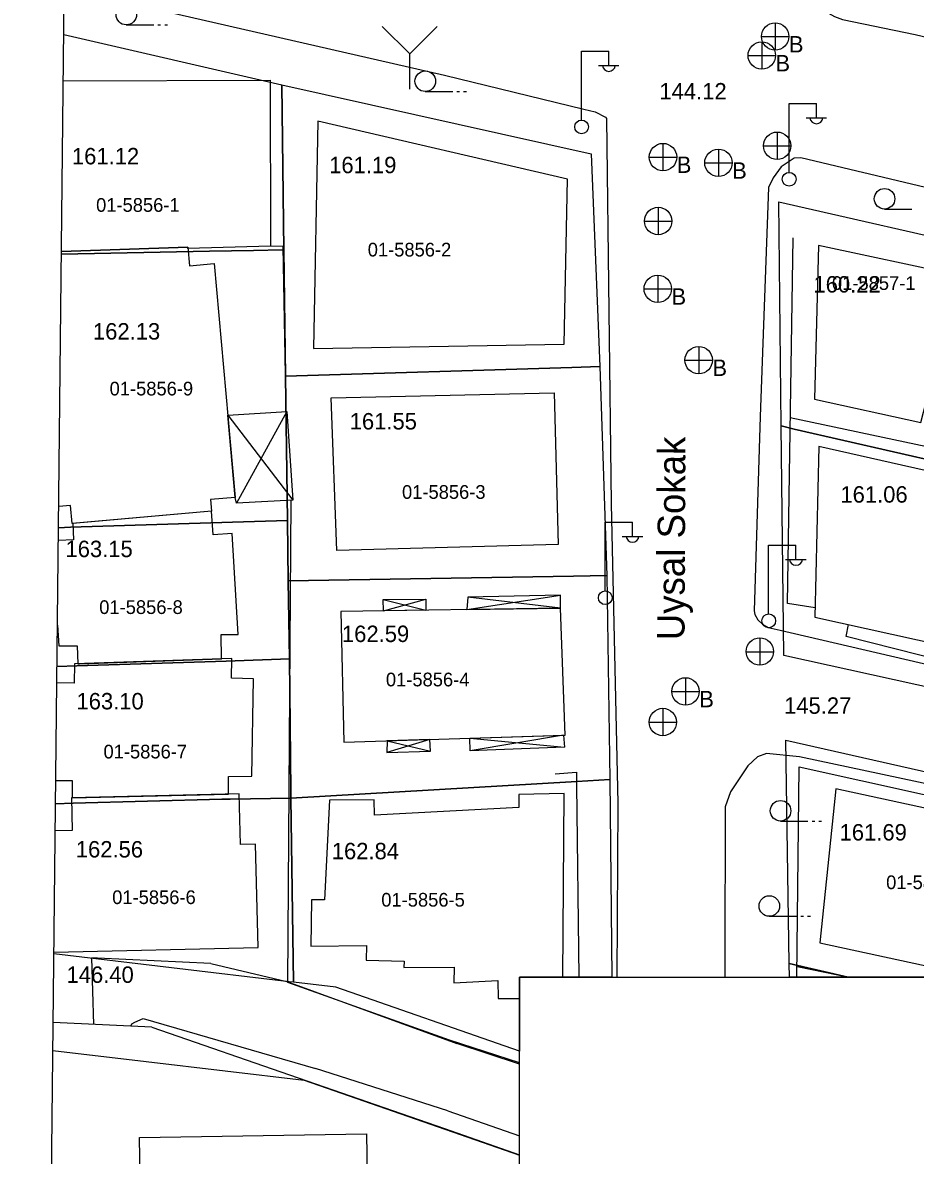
# Model space of a CAD drawing. Extents: x 419101 to 420177, y 4451541 to 4452254.
# Drawn here: x 419101.3 to 419166.5, y 4451750.3 to 4451833 of the extents above; entities that cross this region are included whole.
import ezdxf

# ---------------------------------------------------------------- set-up
doc = ezdxf.new("R2010")
doc.units = 0
for name, color, linetype in [('0_ÖNERİ_LEJAND', 7, 'Continuous'), ('2_KADASTRO', 7, 'Continuous'), ('3_HALİHAZIR', 7, 'Continuous')]:
    doc.layers.add(name, color=color, linetype=linetype)

msp = doc.modelspace()

# ---------------------------------------------------------------- linework, layer by layer
at = {"layer": '0_ÖNERİ_LEJAND'}
for points in [[(419108.722, 4452245.778), (420173.096, 4452234.536), (420165.768, 4451540.511), (419101.295, 4451551.753)], [(419137.568, 4451763.358), (419597.854, 4451763.358), (419597.854, 4451583.504), (419137.568, 4451583.504)]]:
    msp.add_lwpolyline(points, close=True, dxfattribs=at)
at = {"layer": '2_KADASTRO'}
for points in [[(419104.296, 4451832.16), (419120.206, 4451828.486), (419120.366, 4451816.449), (419120.266, 4451816.447), (419118.138, 4451816.407), (419114.941, 4451816.347), (419104.124, 4451816.144)], [(419104.124, 4451816.144), (419114.941, 4451816.347), (419118.138, 4451816.407), (419120.266, 4451816.447), (419120.366, 4451816.449), (419120.488, 4451807.234), (419120.628, 4451796.69), (419116.617, 4451796.565), (419104.796, 4451796.198), (419103.911, 4451796.16)], [(419103.911, 4451796.16), (419104.796, 4451796.198), (419116.617, 4451796.565), (419120.628, 4451796.69), (419120.686, 4451792.284), (419120.762, 4451786.58), (419116.155, 4451786.43), (419105.242, 4451786.073), (419103.802, 4451786.029)], [(419103.802, 4451786.029), (419105.242, 4451786.073), (419116.155, 4451786.43), (419120.762, 4451786.58), (419120.873, 4451776.96), (419120.879, 4451776.41), (419116.448, 4451776.354), (419115.834, 4451776.345), (419104.981, 4451776.052), (419103.695, 4451776.014)], [(419161.547, 4451763.358), (419157.255, 4451764.34), (419156.989, 4451780.647), (419180.887, 4451775.246), (419180.273, 4451772.693), (419179.819, 4451770.595), (419178.158, 4451763.358)], [(419137.568, 4451757.949), (419124.144, 4451762.613), (419121.075, 4451762.976), (419120.879, 4451776.41), (419141.756, 4451777.638), (419144.152, 4451777.779), (419144.297, 4451763.358)], [(419103.695, 4451776.014), (419104.981, 4451776.052), (419115.834, 4451776.345), (419116.448, 4451776.354), (419120.879, 4451776.41), (419121.075, 4451762.976), (419120.744, 4451763.015), (419103.578, 4451765.049)], [(419157.277, 4451763.358), (419157.255, 4451764.34), (419161.547, 4451763.358)], [(419144.297, 4451763.358), (419137.568, 4451763.358), (419137.568, 4451757.949)], [(419161.547, 4451763.358), (419157.277, 4451763.358)], [(419178.158, 4451763.358), (419161.547, 4451763.358)], [(419103.502, 4451758.006), (419110.315, 4451757.199), (419121.85, 4451755.83), (419137.568, 4451750.363)]]:
    msp.add_lwpolyline(points, dxfattribs=at)
for points in [[(419120.206, 4451828.486), (419142.789, 4451823.466), (419143.416, 4451807.926), (419141.37, 4451807.861), (419120.488, 4451807.234), (419120.366, 4451816.449)], [(419156.477, 4451819.947), (419172.088, 4451816.401), (419168.665, 4451801.681), (419168.476, 4451800.871), (419157.62, 4451803.369), (419156.665, 4451803.589)], [(419120.488, 4451807.234), (419141.37, 4451807.861), (419143.416, 4451807.926), (419143.935, 4451792.682), (419141.491, 4451792.636), (419120.686, 4451792.284), (419120.628, 4451796.69)], [(419156.665, 4451803.589), (419157.62, 4451803.369), (419168.476, 4451800.871), (419187.768, 4451796.432), (419187.967, 4451796.387), (419184.701, 4451782.343), (419184.334, 4451780.764), (419156.857, 4451786.841)], [(419120.686, 4451792.284), (419141.491, 4451792.636), (419143.935, 4451792.682), (419144.152, 4451777.779), (419141.756, 4451777.638), (419120.879, 4451776.41), (419120.873, 4451776.96), (419120.762, 4451786.58)]]:
    msp.add_lwpolyline(points, close=True, dxfattribs=at)
at = {"layer": '3_HALİHAZIR'}
for p, q in [((419108.862, 4451832.875), (419110.862, 4451832.875)), ((419111.162, 4451832.875), (419111.362, 4451832.875)), ((419111.662, 4451832.875), (419111.862, 4451832.875)), ((419129.545, 4451830.761), (419127.545, 4451832.761)), ((419129.545, 4451830.761), (419131.555, 4451832.761)), ((419156.22, 4451833.02), (419156.22, 4451831.02)), ((419155.22, 4451832.02), (419157.22, 4451832.02)), ((419155.239, 4451831.639), (419155.239, 4451829.639)), ((419129.545, 4451828.171), (419129.545, 4451830.761)), ((419142.082, 4451825.949), (419142.082, 4451830.949)), ((419142.082, 4451830.949), (419144.082, 4451830.949)), ((419144.082, 4451829.949), (419144.082, 4451830.949)), ((419154.239, 4451830.639), (419156.239, 4451830.639)), ((419143.322, 4451829.909), (419144.822, 4451829.909)), ((419130.682, 4451828.01), (419132.682, 4451828.01)), ((419132.982, 4451828.01), (419133.182, 4451828.01)), ((419133.482, 4451828.01), (419133.682, 4451828.01)), ((419157.233, 4451822.125), (419157.233, 4451827.125)), ((419157.233, 4451827.125), (419159.233, 4451827.125)), ((419159.233, 4451826.125), (419159.233, 4451827.125)), ((419158.473, 4451826.085), (419159.973, 4451826.085)), ((419156.38, 4451823.041), (419156.38, 4451825.041)), ((419148.034, 4451824.222), (419148.034, 4451822.222)), ((419155.36, 4451824.031), (419157.36, 4451824.031)), ((419147.034, 4451823.222), (419149.034, 4451823.222)), ((419152.078, 4451823.8), (419152.078, 4451821.8)), ((419151.078, 4451822.8), (419153.078, 4451822.8)), ((419147.696, 4451817.545), (419147.696, 4451819.545)), ((419164.206, 4451819.429), (419166.206, 4451819.429)), ((419146.676, 4451818.535), (419148.676, 4451818.535)), ((419147.651, 4451814.602), (419147.651, 4451812.602)), ((419146.651, 4451813.602), (419148.651, 4451813.602)), ((419150.638, 4451809.4), (419150.638, 4451807.4)), ((419149.638, 4451808.4), (419151.638, 4451808.4)), ((419116.269, 4451804.369), (419121.007, 4451798.174)), ((419120.586, 4451804.643), (419116.892, 4451797.949)), ((419143.81, 4451791.573), (419143.81, 4451796.573)), ((419143.81, 4451796.573), (419145.81, 4451796.573)), ((419145.81, 4451795.573), (419145.81, 4451796.573)), ((419145.05, 4451795.533), (419146.55, 4451795.533)), ((419155.738, 4451789.888), (419155.738, 4451794.888)), ((419155.738, 4451794.888), (419157.738, 4451794.888)), ((419157.738, 4451793.888), (419157.738, 4451794.888)), ((419156.978, 4451793.848), (419158.478, 4451793.848)), ((419127.608, 4451790.91), (419130.725, 4451790.148)), ((419127.635, 4451790.1), (419130.72, 4451790.944)), ((419133.727, 4451790.194), (419140.55, 4451791.231)), ((419140.563, 4451790.3), (419133.782, 4451791.088)), ((419155.116, 4451786.116), (419155.116, 4451788.116)), ((419154.096, 4451787.106), (419156.096, 4451787.106)), ((419149.679, 4451785.211), (419149.679, 4451783.211)), ((419148.679, 4451784.211), (419150.679, 4451784.211)), ((419148.035, 4451780.968), (419148.035, 4451782.968)), ((419147.014, 4451781.958), (419149.015, 4451781.958)), ((419140.763, 4451781.011), (419133.961, 4451779.871)), ((419131.024, 4451780.703), (419127.875, 4451779.752)), ((419127.905, 4451780.605), (419131.055, 4451779.84)), ((419133.937, 4451780.795), (419140.843, 4451780.134)), ((419156.615, 4451774.747), (419158.615, 4451774.747)), ((419158.915, 4451774.747), (419159.115, 4451774.747)), ((419159.415, 4451774.747), (419159.615, 4451774.747)), ((419155.792, 4451767.793), (419157.792, 4451767.793)), ((419158.092, 4451767.793), (419158.292, 4451767.793)), ((419158.592, 4451767.793), (419158.792, 4451767.793))]:
    msp.add_line(p, q, dxfattribs=at)
for points in [[(419173.769, 4451872.923), (419165.124, 4451855.03), (419164.298, 4451852.994), (419162.343, 4451847.229), (419159.964, 4451839.464), (419159.14, 4451836.444), (419159.039, 4451835.909), (419159.064, 4451835.037), (419159.126, 4451834.812), (419159.404, 4451834.29), (419159.426, 4451834.268), (419159.601, 4451834.107), (419159.885, 4451833.854), (419160.546, 4451833.479), (419161.144, 4451833.263), (419166.43, 4451832.164), (419178.574, 4451829.287)], [(419104.332, 4451835.584), (419132.094, 4451829.189)], [(419132.094, 4451829.189), (419142.26, 4451826.72)], [(419104.26, 4451828.79), (419119.364, 4451828.825), (419119.393, 4451816.718), (419113.358, 4451816.553), (419113.351, 4451816.637), (419104.126, 4451816.316)], [(419142.26, 4451826.72), (419143.084, 4451826.52), (419143.836, 4451826.143), (419143.901, 4451826.029), (419144.243, 4451797.897), (419144.746, 4451776.053), (419144.66, 4451763.358)], [(419281.746, 4451793.439), (419244.874, 4451802.462), (419203.072, 4451812.456), (419158.096, 4451823.176), (419157.604, 4451823.144), (419156.653, 4451822.497), (419156.078, 4451821.706), (419155.728, 4451820.999), (419155.137, 4451804.292), (419154.691, 4451790.085), (419154.73, 4451789.838), (419154.944, 4451789.431), (419155.294, 4451789.109), (419155.713, 4451788.875), (419156.589, 4451788.686), (419180.022, 4451783.233), (419215.442, 4451775.18), (419223.047, 4451773.494), (419249.175, 4451767.661), (419269.018, 4451763.358)], [(419104.126, 4451816.316), (419113.351, 4451816.637), (419113.472, 4451815.293), (419115.268, 4451815.455), (419116.811, 4451798.379), (419115.005, 4451798.216), (419115.081, 4451797.378), (419104.902, 4451796.459), (419104.782, 4451797.786), (419103.927, 4451797.708)], [(419120.531, 4451804.639), (419120.315, 4451816.684), (419119.393, 4451816.718)], [(419159.143, 4451790.325), (419157.117, 4451790.621), (419157.527, 4451817.335)], [(419157.325, 4451804.206), (419188.033, 4451797.698)], [(419132.451, 4451758.759), (419120.645, 4451762.951), (419120.894, 4451798.168)], [(419103.834, 4451789.036), (419103.936, 4451787.542), (419105.282, 4451787.54), (419105.329, 4451786.233), (419105.433, 4451786.236), (419115.817, 4451786.59), (419115.789, 4451788.361), (419117.017, 4451788.377), (419116.591, 4451795.752), (419115.21, 4451795.637), (419115.081, 4451797.378), (419104.959, 4451796.464), (419105.011, 4451795.266), (419103.9, 4451795.223)], [(419172.059, 4451785.518), (419161.4, 4451788.217), (419161.571, 4451789.094)], [(419103.713, 4451777.705), (419104.907, 4451777.712), (419104.912, 4451776.441), (419116.33, 4451776.704), (419116.313, 4451778.003), (419118.029, 4451778.012), (419118.154, 4451785.126), (419116.54, 4451785.183), (419116.558, 4451786.616), (419105.083, 4451786.224), (419105.065, 4451784.825), (419103.789, 4451784.83)], [(419230.462, 4451763.358), (419217.445, 4451766.134), (419177.305, 4451775.33), (419158.005, 4451779.44), (419155.581, 4451779.677), (419154.929, 4451779.425), (419154.224, 4451778.772), (419152.956, 4451776.882), (419152.576, 4451775.797), (419152.551, 4451764.54), (419152.546, 4451763.501), (419152.543, 4451763.358)], [(419157.814, 4451763.358), (419157.974, 4451778.696), (419180.27, 4451773.767), (419177.972, 4451763.358)], [(419140.174, 4451778.19), (419141.722, 4451778.314)], [(419141.722, 4451778.314), (419141.732, 4451777.366)], [(419141.732, 4451777.366), (419141.886, 4451763.358)], [(419176.432, 4451763.358), (419178.485, 4451773.236), (419160.655, 4451777.09), (419159.493, 4451765.863), (419171.052, 4451763.358)], [(419103.579, 4451765.169), (419118.473, 4451765.513), (419118.299, 4451773.057), (419117.185, 4451773.032), (419117.1, 4451776.722), (419104.865, 4451776.44), (419104.92, 4451774.059), (419103.674, 4451774.03)], [(419140.719, 4451763.358), (419140.826, 4451776.763), (419137.515, 4451776.689), (419137.516, 4451775.736), (419126.966, 4451775.174), (419126.957, 4451776.305), (419123.68, 4451776.274), (419123.332, 4451768.992), (419122.38, 4451769.004), (419122.327, 4451765.604), (419126.391, 4451765.671), (419126.378, 4451764.585), (419129.133, 4451764.529), (419129.123, 4451764.052), (419132.798, 4451764.073), (419132.773, 4451762.933), (419135.976, 4451763.098), (419135.991, 4451761.801), (419137.568, 4451761.788)], [(419106.485, 4451759.9), (419106.334, 4451764.759)], [(419106.759, 4451764.739), (419106.334, 4451764.759)], [(419115.041, 4451764.35), (419106.759, 4451764.739)], [(419115.041, 4451764.35), (419120.568, 4451763.035), (419132.997, 4451758.5)], [(419157.822, 4451764.137), (419161.633, 4451763.358)], [(419137.568, 4451761.788), (419137.568, 4451763.358), (419140.719, 4451763.358)], [(419152.543, 4451763.358), (419230.462, 4451763.358)], [(419109.195, 4451759.779), (419109.256, 4451759.954), (419109.477, 4451760.069), (419110.087, 4451760.331), (419122.67, 4451756.682)], [(419110.728, 4451759.71), (419103.524, 4451760.032)], [(419110.728, 4451759.71), (419132.083, 4451752.298)], [(419137.568, 4451757.087), (419132.451, 4451758.759)], [(419137.568, 4451756.994), (419132.997, 4451758.5)], [(419132.331, 4451753.598), (419122.67, 4451756.682)], [(419132.331, 4451753.598), (419137.568, 4451751.776)], [(419132.083, 4451752.298), (419137.568, 4451750.372)]]:
    msp.add_lwpolyline(points, dxfattribs=at)
for points in [[(419122.841, 4451825.841), (419122.527, 4451809.254), (419140.812, 4451809.564), (419141.068, 4451821.6)], [(419159.389, 4451816.769), (419159.092, 4451805.535), (419166.857, 4451803.836), (419169.627, 4451814.575)], [(419123.809, 4451805.644), (419140.093, 4451806), (419140.372, 4451794.935), (419124.221, 4451794.51)], [(419116.269, 4451804.369), (419120.586, 4451804.643), (419121.007, 4451798.174), (419116.892, 4451797.949), (419116.811, 4451798.379)], [(419159.127, 4451789.633), (419183.261, 4451784.313), (419186.236, 4451796.021), (419159.415, 4451802.087)], [(419127.635, 4451790.1), (419127.608, 4451790.91), (419130.72, 4451790.944), (419130.725, 4451790.148)], [(419133.727, 4451790.194), (419140.563, 4451790.3), (419140.55, 4451791.231), (419133.782, 4451791.088)], [(419124.514, 4451790.052), (419124.736, 4451780.504), (419140.89, 4451781.015), (419140.563, 4451790.3)], [(419133.937, 4451780.795), (419140.763, 4451781.011), (419140.843, 4451780.134), (419133.961, 4451779.871)], [(419131.024, 4451780.703), (419127.905, 4451780.605), (419127.875, 4451779.752), (419131.055, 4451779.84)], [(419109.814, 4451751.635), (419126.39, 4451751.912), (419126.623, 4451737.967), (419123.488, 4451737.915), (419123.54, 4451734.772), (419113.873, 4451734.611), (419113.823, 4451737.63), (419112.196, 4451737.602), (419112.109, 4451742.797), (419109.962, 4451742.761)]]:
    msp.add_lwpolyline(points, close=True, dxfattribs=at)
for centre, radius in [((419108.862, 4451833.625), 0.75), ((419156.22, 4451832.02), 1), ((419155.239, 4451830.639), 1), ((419130.682, 4451828.76), 0.75), ((419142.092, 4451825.425), 0.5), ((419156.365, 4451824.049), 1), ((419148.034, 4451823.222), 1), ((419152.078, 4451822.8), 1), ((419157.243, 4451821.601), 0.5), ((419164.206, 4451820.179), 0.75), ((419147.681, 4451818.553), 1), ((419147.651, 4451813.602), 1), ((419150.638, 4451808.4), 1), ((419143.82, 4451791.049), 0.5), ((419155.749, 4451789.364), 0.5), ((419155.101, 4451787.124), 1), ((419149.679, 4451784.211), 1), ((419148.019, 4451781.976), 1), ((419156.615, 4451775.497), 0.75), ((419155.792, 4451768.543), 0.75)]:
    msp.add_circle(centre, radius, dxfattribs=at)
for centre in [(419144.082, 4451829.953), (419159.233, 4451826.129), (419145.81, 4451795.577), (419157.739, 4451793.892)]:
    msp.add_arc(centre, 0.474, 184.83843, 355.14641, dxfattribs=at)

# ---------------------------------------------------------------- texts
at = {"layer": '0_ÖNERİ_LEJAND'}
msp.add_text('BURSA ÝLÝ, OSMANGAZÝ ÝLÇESÝ', height=7.68, dxfattribs=at).set_placement((419146.211, 4451741.885))
at = {"layer": '2_KADASTRO'}
for s, p in [('01-5856-1', (419106.656, 4451819.224)), ('01-5856-2', (419126.483, 4451815.963)), ('01-5857-1', (419160.368, 4451813.52)), ('01-5856-9', (419107.642, 4451805.818)), ('01-5856-3', (419128.985, 4451798.27)), ('01-5856-8', (419106.885, 4451789.863)), ('01-5856-4', (419127.809, 4451784.58)), ('01-5856-7', (419107.197, 4451779.317)), ('01-5858-1', (419164.321, 4451769.776)), ('01-5856-6', (419107.831, 4451768.686)), ('01-5856-5', (419127.472, 4451768.499))]:
    msp.add_text(s, height=1, dxfattribs=at).set_placement(p)
at = {"layer": '3_HALİHAZIR'}
for s, p in [('B', (419157.22, 4451830.858)), ('B', (419156.239, 4451829.477)), ('161.12 ', (419104.892, 4451822.689)), ('161.19', (419123.668, 4451822.043)), ('B', (419149.034, 4451822.061)), ('B', (419153.078, 4451821.639)), ('160.22', (419159.016, 4451813.332)), ('B', (419148.651, 4451812.441)), ('162.13 ', (419106.426, 4451809.898)), ('B', (419151.638, 4451807.239)), ('161.55', (419125.167, 4451803.334)), ('161.06', (419160.983, 4451797.993)), ('163.15 ', (419104.421, 4451794.015)), ('162.59', (419124.601, 4451787.816)), ('163.10 ', (419105.224, 4451782.898)), ('B', (419150.679, 4451783.05)), ('161.69', (419160.924, 4451773.327)), ('162.56 ', (419105.175, 4451772.086)), ('162.84', (419123.858, 4451771.956))]:
    msp.add_text(s, height=1.2, dxfattribs=at).set_placement(p)
for s, height, rotation, p in [('144.12 ', 1.2, 359.99801, (419147.77, 4451827.427)), ('Uysal Sokak', 2, 89.7369, (419149.606, 4451787.943)), ('145.27 ', 1.2, 359.99801, (419156.871, 4451782.577)), ('146.40 ', 1.2, 359.99831, (419104.497, 4451762.932))]:
    msp.add_text(s, height=height, rotation=rotation, dxfattribs=at).set_placement(p)

doc.saveas('drawing.dxf')
